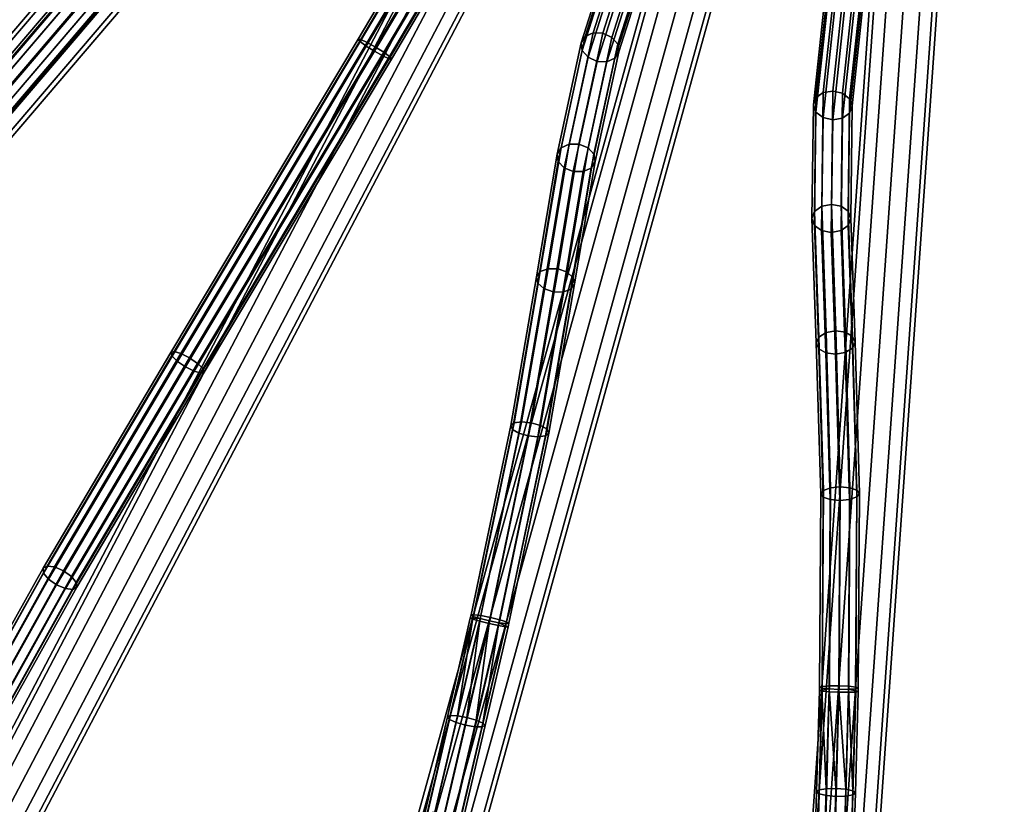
# Model space of a CAD drawing. Extents: x -43.1 to 43.1, y -41.3 to 41.3.
# Tile 328 of 656: x -7.9 to 0, y -15.1 to -8.8. Entities that reach past the tile are written whole.
import ezdxf

# ---------------------------------------------------------------- set-up
doc = ezdxf.new("R2010")
doc.units = 0
doc.layers.add('CABLE.1', color=18, linetype='CONTINUOUS')
doc.layers.add('METAL_BASE', color=254, linetype='CONTINUOUS')

msp = doc.modelspace()

# ---------------------------------------------------------------- linework, layer by layer
at = {"layer": 'CABLE.1'}
for points in [[(-3.9886, -4.431, 27.8333), (-3.9738, -4.4456, 27.911), (-9.1002, -10.4479, 27.6517), (-9.1128, -10.4306, 27.5741)], [(-3.9718, -4.4433, 27.7557), (-3.9886, -4.431, 27.8333), (-9.1128, -10.4306, 27.5741), (-9.0937, -10.4403, 27.4966)], [(-3.9738, -4.4456, 27.911), (-3.9313, -4.4834, 27.9678), (-9.0594, -10.4876, 27.7084), (-9.1002, -10.4479, 27.6517)], [(-3.9278, -4.4793, 27.6989), (-3.9718, -4.4433, 27.7557), (-9.0937, -10.4403, 27.4966), (-9.0481, -10.4744, 27.4398)], [(-3.9313, -4.4834, 27.9678), (-3.8725, -4.5342, 27.9886), (-9.0012, -10.5391, 27.7292), (-9.0594, -10.4876, 27.7084)], [(-3.8685, -4.5295, 27.6781), (-3.9278, -4.4793, 27.6989), (-9.0481, -10.4744, 27.4398), (-8.9882, -10.5238, 27.4191)], [(-3.8725, -4.5342, 27.9886), (-3.8132, -4.5843, 27.9678), (-8.9413, -10.5885, 27.7084), (-9.0012, -10.5391, 27.7292)], [(-3.8097, -4.5802, 27.6989), (-3.8685, -4.5295, 27.6781), (-8.9882, -10.5238, 27.4191), (-8.93, -10.5753, 27.4398)], [(-3.8132, -4.5843, 27.9678), (-3.7693, -4.6203, 27.911), (-8.8957, -10.6226, 27.6517), (-8.9413, -10.5885, 27.7084)], [(-3.7673, -4.618, 27.7557), (-3.8097, -4.5802, 27.6989), (-8.93, -10.5753, 27.4398), (-8.8892, -10.615, 27.4966)], [(-3.7693, -4.6203, 27.911), (-3.7524, -4.6327, 27.8333), (-8.8766, -10.6323, 27.5741), (-8.8957, -10.6226, 27.6517)], [(-3.7524, -4.6327, 27.8333), (-3.7673, -4.618, 27.7557), (-8.8892, -10.615, 27.4966), (-8.8766, -10.6323, 27.5741)], [(-2.9713, -5.2399, 37.0122), (-2.952, -5.2528, 37.0892), (-5.1626, -8.9837, 36.8948), (-5.1784, -8.9649, 36.8181)], [(-2.9541, -5.2471, 36.934), (-2.9713, -5.2399, 37.0122), (-5.1784, -8.9649, 36.8181), (-5.1584, -8.9671, 36.7402)], [(-2.952, -5.2528, 37.0892), (-2.9016, -5.2825, 37.1444), (-5.1152, -9.0187, 36.9497), (-5.1626, -8.9837, 36.8948)], [(-2.9052, -5.2725, 36.8755), (-2.9541, -5.2471, 36.934), (-5.1584, -8.9671, 36.7402), (-5.108, -8.99, 36.6818)], [(-2.9016, -5.2825, 37.1444), (-2.8334, -5.3209, 37.1629), (-5.049, -9.0604, 36.9679), (-5.1152, -9.0187, 36.9497)], [(-2.8375, -5.3094, 36.8525), (-2.9052, -5.2725, 36.8755), (-5.108, -8.99, 36.6818), (-5.0406, -9.0272, 36.6586)], [(-2.8334, -5.3209, 37.1629), (-2.7657, -5.3577, 37.1399), (-4.9816, -9.0977, 36.9448), (-5.049, -9.0604, 36.9679)], [(-2.7693, -5.3478, 36.871), (-2.8375, -5.3094, 36.8525), (-5.0406, -9.0272, 36.6586), (-4.9743, -9.0689, 36.6769)], [(-2.7657, -5.3577, 37.1399), (-2.7167, -5.3832, 37.0814), (-4.9312, -9.1205, 36.8864), (-4.9816, -9.0977, 36.9448)], [(-2.7188, -5.3774, 36.9262), (-2.7693, -5.3478, 36.871), (-4.9743, -9.0689, 36.6769), (-4.927, -9.1039, 36.7318)], [(-2.7167, -5.3832, 37.0814), (-2.6996, -5.3904, 37.0032), (-4.9112, -9.1228, 36.8084), (-4.9312, -9.1205, 36.8864)], [(-2.6996, -5.3904, 37.0032), (-2.7188, -5.3774, 36.9262), (-4.927, -9.1039, 36.7318), (-4.9112, -9.1228, 36.8084)], [(-3.0724, -8.036, 43.9957), (-3.102, -8.0801, 44.0567), (-3.3925, -8.9939, 43.0584), (-3.3605, -8.9423, 43.0056)], [(-3.0109, -8.0156, 43.9474), (-3.0724, -8.036, 43.9957), (-3.3605, -8.9423, 43.0056), (-3.2966, -8.9141, 42.9657)], [(-2.934, -8.0242, 43.9247), (-3.0109, -8.0156, 43.9474), (-3.2966, -8.9141, 42.9657), (-3.2179, -8.9168, 42.9494)], [(-2.8624, -8.0597, 43.9336), (-2.934, -8.0242, 43.9247), (-3.2179, -8.9168, 42.9494), (-3.1454, -8.9495, 42.9612)], [(-3.102, -8.0801, 44.0567), (-3.0919, -8.1359, 44.114), (-3.3839, -9.0549, 43.1101), (-3.3925, -8.9939, 43.0584)], [(-2.8152, -8.1124, 43.9719), (-2.8624, -8.0597, 43.9336), (-3.1454, -8.9495, 42.9612), (-3.0986, -9.0037, 42.9978)], [(-2.8051, -8.1683, 44.0292), (-2.8152, -8.1124, 43.9719), (-3.0986, -9.0037, 42.9978), (-3.09, -9.0647, 43.0495)], [(-3.0919, -8.1359, 44.114), (-3.0447, -8.1886, 44.1522), (-3.3371, -9.109, 43.1467), (-3.3839, -9.0549, 43.1101)], [(-3.0447, -8.1886, 44.1522), (-2.9731, -8.2241, 44.1612), (-3.2647, -9.1418, 43.1585), (-3.3371, -9.109, 43.1467)], [(-2.8347, -8.2123, 44.0902), (-2.8051, -8.1683, 44.0292), (-3.09, -9.0647, 43.0495), (-3.122, -9.1162, 43.1024)], [(-2.9731, -8.2241, 44.1612), (-2.8962, -8.2327, 44.1385), (-3.1859, -9.1444, 43.1423), (-3.2647, -9.1418, 43.1585)], [(-2.8962, -8.2327, 44.1385), (-2.8347, -8.2123, 44.0902), (-3.122, -9.1162, 43.1024), (-3.1859, -9.1444, 43.1423)], [(-1.4086, -8.4872, 7.9957), (-1.4289, -8.5363, 8.0567), (-1.5313, -9.4897, 7.0584), (-1.5103, -9.4328, 7.0056)], [(-1.3524, -8.4549, 7.9474), (-1.4086, -8.4872, 7.9957), (-1.5103, -9.4328, 7.0056), (-1.4533, -9.3924, 6.9657)], [(-1.2753, -8.4481, 7.9247), (-1.3524, -8.4549, 7.9474), (-1.4533, -9.3924, 6.9657), (-1.3756, -9.3793, 6.9494)], [(-1.1981, -8.4685, 7.9336), (-1.2753, -8.4481, 7.9247), (-1.3756, -9.3793, 6.9494), (-1.298, -9.397, 6.9612)], [(-1.1413, -8.5108, 7.9719), (-1.1981, -8.4685, 7.9336), (-1.298, -9.397, 6.9612), (-1.2414, -9.4407, 6.9978)], [(-1.1203, -8.5635, 8.0292), (-1.1413, -8.5108, 7.9719), (-1.2414, -9.4407, 6.9978), (-1.2208, -9.4988, 7.0495)], [(-1.4289, -8.5363, 8.0567), (-1.4078, -8.589, 8.114), (-1.5108, -9.5477, 7.1101), (-1.5313, -9.4897, 7.0584)], [(-1.4078, -8.589, 8.114), (-1.351, -8.6313, 8.1522), (-1.4541, -9.5915, 7.1467), (-1.5108, -9.5477, 7.1101)], [(-1.1405, -8.6126, 8.0902), (-1.1203, -8.5635, 8.0292), (-1.2208, -9.4988, 7.0495), (-1.2418, -9.5556, 7.1024)], [(-1.351, -8.6313, 8.1522), (-1.2738, -8.6517, 8.1612), (-1.3765, -9.6091, 7.1585), (-1.4541, -9.5915, 7.1467)], [(-1.2738, -8.6517, 8.1612), (-1.1967, -8.6449, 8.1385), (-1.2988, -9.596, 7.1423), (-1.3765, -9.6091, 7.1585)], [(-1.1967, -8.6449, 8.1385), (-1.1405, -8.6126, 8.0902), (-1.2418, -9.5556, 7.1024), (-1.2988, -9.596, 7.1423)], [(-3.2966, -8.9141, 42.9657), (-3.3605, -8.9423, 43.0056), (-3.5532, -9.8334, 41.9532), (-3.4891, -9.8042, 41.9143)], [(-3.2179, -8.9168, 42.9494), (-3.2966, -8.9141, 42.9657), (-3.4891, -9.8042, 41.9143), (-3.4099, -9.8046, 41.9006)], [(-5.1784, -8.9649, 36.8181), (-5.1626, -8.9837, 36.8948), (-6.6703, -11.5036, 36.4015), (-6.6804, -11.4751, 36.3267)], [(-5.1584, -8.9671, 36.7402), (-5.1784, -8.9649, 36.8181), (-6.6804, -11.4751, 36.3267), (-6.6546, -11.4677, 36.2506)], [(-5.1626, -8.9837, 36.8948), (-5.1152, -9.0187, 36.9497), (-6.627, -11.5454, 36.455), (-6.6703, -11.5036, 36.4015)], [(-5.108, -8.99, 36.6818), (-5.1584, -8.9671, 36.7402), (-6.6546, -11.4677, 36.2506), (-6.5998, -11.4832, 36.1937)], [(-5.0406, -9.0272, 36.6586), (-5.108, -8.99, 36.6818), (-6.5998, -11.4832, 36.1937), (-6.5307, -11.5176, 36.1711)], [(-3.3605, -8.9423, 43.0056), (-3.3925, -8.9939, 43.0584), (-3.585, -9.8844, 42.0066), (-3.5532, -9.8334, 41.9532)], [(-3.3925, -8.9939, 43.0584), (-3.3839, -9.0549, 43.1101), (-3.576, -9.9436, 42.0605), (-3.585, -9.8844, 42.0066)], [(-3.1454, -8.9495, 42.9612), (-3.2179, -8.9168, 42.9494), (-3.4099, -9.8046, 41.9006), (-3.3368, -9.8346, 41.9156)], [(-3.0986, -9.0037, 42.9978), (-3.1454, -8.9495, 42.9612), (-3.3368, -9.8346, 41.9156), (-3.2894, -9.886, 41.9553)], [(-5.1152, -9.0187, 36.9497), (-5.049, -9.0604, 36.9679), (-6.5621, -11.5894, 36.4728), (-6.627, -11.5454, 36.455)], [(-5.049, -9.0604, 36.9679), (-4.9816, -9.0977, 36.9448), (-6.493, -11.6237, 36.4502), (-6.5621, -11.5894, 36.4728)], [(-4.9743, -9.0689, 36.6769), (-5.0406, -9.0272, 36.6586), (-6.5307, -11.5176, 36.1711), (-6.4658, -11.5615, 36.1889)], [(-4.927, -9.1039, 36.7318), (-4.9743, -9.0689, 36.6769), (-6.4658, -11.5615, 36.1889), (-6.4225, -11.6034, 36.2424)], [(-3.3839, -9.0549, 43.1101), (-3.3371, -9.109, 43.1467), (-3.5285, -9.9951, 42.1002), (-3.576, -9.9436, 42.0605)], [(-3.122, -9.1162, 43.1024), (-3.09, -9.0647, 43.0495), (-3.2803, -9.9452, 42.0092), (-3.3121, -9.9962, 42.0626)], [(-3.09, -9.0647, 43.0495), (-3.0986, -9.0037, 42.9978), (-3.2894, -9.886, 41.9553), (-3.2803, -9.9452, 42.0092)], [(-4.9816, -9.0977, 36.9448), (-4.9312, -9.1205, 36.8864), (-6.4382, -11.6393, 36.3933), (-6.493, -11.6237, 36.4502)], [(-4.9312, -9.1205, 36.8864), (-4.9112, -9.1228, 36.8084), (-6.4124, -11.6318, 36.3172), (-6.4382, -11.6393, 36.3933)], [(-4.9112, -9.1228, 36.8084), (-4.927, -9.1039, 36.7318), (-6.4225, -11.6034, 36.2424), (-6.4124, -11.6318, 36.3172)], [(-3.3371, -9.109, 43.1467), (-3.2647, -9.1418, 43.1585), (-3.4554, -10.025, 42.1152), (-3.5285, -9.9951, 42.1002)], [(-3.2647, -9.1418, 43.1585), (-3.1859, -9.1444, 43.1423), (-3.3762, -10.0254, 42.1015), (-3.4554, -10.025, 42.1152)], [(-3.1859, -9.1444, 43.1423), (-3.122, -9.1162, 43.1024), (-3.3121, -9.9962, 42.0626), (-3.3762, -10.0254, 42.1015)], [(-1.3756, -9.3793, 6.9494), (-1.4533, -9.3924, 6.9657), (-1.4645, -10.303, 5.9143), (-1.3868, -10.2876, 5.9006)], [(-1.298, -9.397, 6.9612), (-1.3756, -9.3793, 6.9494), (-1.3868, -10.2876, 5.9006), (-1.3091, -10.3024, 5.9156)], [(-1.5103, -9.4328, 7.0056), (-1.5313, -9.4897, 7.0584), (-1.5424, -10.4007, 6.0066), (-1.5214, -10.3444, 5.9532)], [(-1.4533, -9.3924, 6.9657), (-1.5103, -9.4328, 7.0056), (-1.5214, -10.3444, 5.9532), (-1.4645, -10.303, 5.9143)], [(-1.2414, -9.4407, 6.9978), (-1.298, -9.397, 6.9612), (-1.3091, -10.3024, 5.9156), (-1.2524, -10.3433, 5.9553)], [(-1.2208, -9.4988, 7.0495), (-1.2414, -9.4407, 6.9978), (-1.2524, -10.3433, 5.9553), (-1.2317, -10.3995, 6.0092)], [(-1.5313, -9.4897, 7.0584), (-1.5108, -9.5477, 7.1101), (-1.5217, -10.4569, 6.0605), (-1.5424, -10.4007, 6.0066)], [(-1.2418, -9.5556, 7.1024), (-1.2208, -9.4988, 7.0495), (-1.2317, -10.3995, 6.0092), (-1.2527, -10.4559, 6.0626)], [(-1.5108, -9.5477, 7.1101), (-1.4541, -9.5915, 7.1467), (-1.465, -10.4979, 6.1002), (-1.5217, -10.4569, 6.0605)], [(-1.4541, -9.5915, 7.1467), (-1.3765, -9.6091, 7.1585), (-1.3874, -10.5127, 6.1152), (-1.465, -10.4979, 6.1002)], [(-1.3765, -9.6091, 7.1585), (-1.2988, -9.596, 7.1423), (-1.3097, -10.4973, 6.1015), (-1.3874, -10.5127, 6.1152)], [(-1.2988, -9.596, 7.1423), (-1.2418, -9.5556, 7.1024), (-1.2527, -10.4559, 6.0626), (-1.3097, -10.4973, 6.1015)], [(-3.5532, -9.8334, 41.9532), (-3.585, -9.8844, 42.0066), (-3.7498, -10.8681, 41.0569), (-3.7196, -10.8262, 40.9946)], [(-3.4891, -9.8042, 41.9143), (-3.5532, -9.8334, 41.9532), (-3.7196, -10.8262, 40.9946), (-3.6566, -10.803, 40.9499)], [(-3.4099, -9.8046, 41.9006), (-3.4891, -9.8042, 41.9143), (-3.6566, -10.803, 40.9499), (-3.5777, -10.8049, 40.9346)], [(-3.3368, -9.8346, 41.9156), (-3.4099, -9.8046, 41.9006), (-3.5777, -10.8049, 40.9346), (-3.504, -10.8314, 40.9529)], [(-3.2894, -9.886, 41.9553), (-3.3368, -9.8346, 41.9156), (-3.504, -10.8314, 40.9529), (-3.4552, -10.8753, 40.9999)], [(-3.585, -9.8844, 42.0066), (-3.576, -9.9436, 42.0605), (-3.7391, -10.9177, 41.12), (-3.7498, -10.8681, 41.0569)], [(-3.2803, -9.9452, 42.0092), (-3.2894, -9.886, 41.9553), (-3.4552, -10.8753, 40.9999), (-3.4445, -10.9248, 41.0629)], [(-3.576, -9.9436, 42.0605), (-3.5285, -9.9951, 42.1002), (-3.6903, -10.9616, 41.167), (-3.7391, -10.9177, 41.12)], [(-3.5285, -9.9951, 42.1002), (-3.4554, -10.025, 42.1152), (-3.6166, -10.988, 41.1853), (-3.6903, -10.9616, 41.167)], [(-3.3762, -10.0254, 42.1015), (-3.3121, -9.9962, 42.0626), (-3.4746, -10.9668, 41.1252), (-3.5377, -10.9899, 41.17)], [(-3.3121, -9.9962, 42.0626), (-3.2803, -9.9452, 42.0092), (-3.4445, -10.9248, 41.0629), (-3.4746, -10.9668, 41.1252)], [(-3.4554, -10.025, 42.1152), (-3.3762, -10.0254, 42.1015), (-3.5377, -10.9899, 41.17), (-3.6166, -10.988, 41.1853)], [(-1.4645, -10.303, 5.9143), (-1.5214, -10.3444, 5.9532), (-1.4866, -11.3504, 4.9946), (-1.4294, -11.3152, 4.9499)], [(-1.3868, -10.2876, 5.9006), (-1.4645, -10.303, 5.9143), (-1.4294, -11.3152, 4.9499), (-1.3517, -11.3013, 4.9346)], [(-1.3091, -10.3024, 5.9156), (-1.3868, -10.2876, 5.9006), (-1.3517, -11.3013, 4.9346), (-1.2742, -11.3125, 4.9529)], [(-1.2524, -10.3433, 5.9553), (-1.3091, -10.3024, 5.9156), (-1.2742, -11.3125, 4.9529), (-1.2177, -11.3458, 4.9999)], [(-1.5214, -10.3444, 5.9532), (-1.5424, -10.4007, 6.0066), (-1.5078, -11.3976, 5.0569), (-1.4866, -11.3504, 4.9946)], [(-1.5424, -10.4007, 6.0066), (-1.5217, -10.4569, 6.0605), (-1.4874, -11.444, 5.12), (-1.5078, -11.3976, 5.0569)], [(-1.2527, -10.4559, 6.0626), (-1.2317, -10.3995, 6.0092), (-1.1973, -11.3922, 5.0629), (-1.2185, -11.4394, 5.1252)], [(-1.2317, -10.3995, 6.0092), (-1.2524, -10.3433, 5.9553), (-1.2177, -11.3458, 4.9999), (-1.1973, -11.3922, 5.0629)], [(-1.5217, -10.4569, 6.0605), (-1.465, -10.4979, 6.1002), (-1.4309, -11.4773, 5.167), (-1.4874, -11.444, 5.12)], [(-1.3097, -10.4973, 6.1015), (-1.2527, -10.4559, 6.0626), (-1.2185, -11.4394, 5.1252), (-1.2756, -11.4746, 5.17)], [(-1.465, -10.4979, 6.1002), (-1.3874, -10.5127, 6.1152), (-1.3533, -11.4885, 5.1853), (-1.4309, -11.4773, 5.167)], [(-1.3874, -10.5127, 6.1152), (-1.3097, -10.4973, 6.1015), (-1.2756, -11.4746, 5.17), (-1.3533, -11.4885, 5.1853)], [(-3.6566, -10.803, 40.9499), (-3.7196, -10.8262, 40.9946), (-3.9297, -12.0376, 40.2897), (-3.8694, -12.0292, 40.2363)], [(-3.5777, -10.8049, 40.9346), (-3.6566, -10.803, 40.9499), (-3.8694, -12.0292, 40.2363), (-3.7915, -12.0372, 40.2174)], [(-3.504, -10.8314, 40.9529), (-3.5777, -10.8049, 40.9346), (-3.7915, -12.0372, 40.2174), (-3.717, -12.0593, 40.2381)], [(-3.7196, -10.8262, 40.9946), (-3.7498, -10.8681, 41.0569), (-3.9565, -12.0599, 40.3634), (-3.9297, -12.0376, 40.2897)], [(-3.7498, -10.8681, 41.0569), (-3.7391, -10.9177, 41.12), (-3.9423, -12.0904, 40.4376), (-3.9565, -12.0599, 40.3634)], [(-3.4552, -10.8753, 40.9999), (-3.504, -10.8314, 40.9529), (-3.717, -12.0593, 40.2381), (-3.6658, -12.0896, 40.2929)], [(-3.4445, -10.9248, 41.0629), (-3.4552, -10.8753, 40.9999), (-3.6658, -12.0896, 40.2929), (-3.6517, -12.12, 40.3671)], [(-3.7391, -10.9177, 41.12), (-3.6903, -10.9616, 41.167), (-3.8912, -12.1207, 40.4925), (-3.9423, -12.0904, 40.4376)], [(-3.6903, -10.9616, 41.167), (-3.6166, -10.988, 41.1853), (-3.8167, -12.1428, 40.5132), (-3.8912, -12.1207, 40.4925)], [(-3.5377, -10.9899, 41.17), (-3.4746, -10.9668, 41.1252), (-3.6784, -12.1424, 40.4409), (-3.7388, -12.1507, 40.4943)], [(-3.4746, -10.9668, 41.1252), (-3.4445, -10.9248, 41.0629), (-3.6517, -12.12, 40.3671), (-3.6784, -12.1424, 40.4409)], [(-3.6166, -10.988, 41.1853), (-3.5377, -10.9899, 41.17), (-3.7388, -12.1507, 40.4943), (-3.8167, -12.1428, 40.5132)], [(-1.4866, -11.3504, 4.9946), (-1.5078, -11.3976, 5.0569), (-1.4727, -12.6066, 4.3634), (-1.4509, -12.5794, 4.2897)], [(-1.4294, -11.3152, 4.9499), (-1.4866, -11.3504, 4.9946), (-1.4509, -12.5794, 4.2897), (-1.3934, -12.5592, 4.2363)], [(-1.3517, -11.3013, 4.9346), (-1.4294, -11.3152, 4.9499), (-1.3934, -12.5592, 4.2363), (-1.3155, -12.5514, 4.2174)], [(-1.2742, -11.3125, 4.9529), (-1.3517, -11.3013, 4.9346), (-1.3155, -12.5514, 4.2174), (-1.2381, -12.5582, 4.2381)], [(-1.2177, -11.3458, 4.9999), (-1.2742, -11.3125, 4.9529), (-1.2381, -12.5582, 4.2381), (-1.1819, -12.5777, 4.2929)], [(-1.1973, -11.3922, 5.0629), (-1.2177, -11.3458, 4.9999), (-1.1819, -12.5777, 4.2929), (-1.162, -12.6047, 4.3671)], [(-1.5078, -11.3976, 5.0569), (-1.4874, -11.444, 5.12), (-1.4528, -12.6336, 4.4376), (-1.4727, -12.6066, 4.3634)], [(-1.2756, -11.4746, 5.17), (-1.2185, -11.4394, 5.1252), (-1.1838, -12.632, 4.4409), (-1.2413, -12.6522, 4.4943)], [(-1.2185, -11.4394, 5.1252), (-1.1973, -11.3922, 5.0629), (-1.162, -12.6047, 4.3671), (-1.1838, -12.632, 4.4409)], [(-6.6546, -11.4677, 36.2506), (-6.6804, -11.4751, 36.3267), (-7.7041, -13.2039, 35.6201), (-7.6721, -13.186, 35.5483)], [(-6.6804, -11.4751, 36.3267), (-6.6703, -11.5036, 36.4015), (-7.6998, -13.2421, 35.6909), (-7.7041, -13.2039, 35.6201)], [(-6.6703, -11.5036, 36.4015), (-6.627, -11.5454, 36.455), (-7.6603, -13.2905, 35.7417), (-7.6998, -13.2421, 35.6909)], [(-6.5998, -11.4832, 36.1937), (-6.6546, -11.4677, 36.2506), (-7.6721, -13.186, 35.5483), (-7.6125, -13.1932, 35.4947)], [(-6.5307, -11.5176, 36.1711), (-6.5998, -11.4832, 36.1937), (-7.6125, -13.1932, 35.4947), (-7.5411, -13.2237, 35.4736)], [(-6.4658, -11.5615, 36.1889), (-6.5307, -11.5176, 36.1711), (-7.5411, -13.2237, 35.4736), (-7.4771, -13.2693, 35.4908)], [(-1.4874, -11.444, 5.12), (-1.4309, -11.4773, 5.167), (-1.3966, -12.6531, 4.4925), (-1.4528, -12.6336, 4.4376)], [(-1.4309, -11.4773, 5.167), (-1.3533, -11.4885, 5.1853), (-1.3192, -12.6599, 4.5132), (-1.3966, -12.6531, 4.4925)], [(-1.3533, -11.4885, 5.1853), (-1.2756, -11.4746, 5.17), (-1.2413, -12.6522, 4.4943), (-1.3192, -12.6599, 4.5132)], [(-6.627, -11.5454, 36.455), (-6.5621, -11.5894, 36.4728), (-7.5964, -13.3361, 35.7588), (-7.6603, -13.2905, 35.7417)], [(-6.5621, -11.5894, 36.4728), (-6.493, -11.6237, 36.4502), (-7.525, -13.3666, 35.7378), (-7.5964, -13.3361, 35.7588)], [(-6.4225, -11.6034, 36.2424), (-6.4658, -11.5615, 36.1889), (-7.4771, -13.2693, 35.4908), (-7.4376, -13.3177, 35.5416)], [(-6.493, -11.6237, 36.4502), (-6.4382, -11.6393, 36.3933), (-7.4653, -13.3738, 35.6842), (-7.525, -13.3666, 35.7378)], [(-6.4382, -11.6393, 36.3933), (-6.4124, -11.6318, 36.3172), (-7.4333, -13.356, 35.6124), (-7.4653, -13.3738, 35.6842)], [(-6.4124, -11.6318, 36.3172), (-6.4225, -11.6034, 36.2424), (-7.4376, -13.3177, 35.5416), (-7.4333, -13.356, 35.6124)], [(-3.9297, -12.0376, 40.2897), (-3.9565, -12.0599, 40.3634), (-4.2745, -13.5775, 40.078), (-4.252, -13.5752, 40.0005)], [(-3.9565, -12.0599, 40.3634), (-3.9423, -12.0904, 40.4376), (-4.2564, -13.5888, 40.1558), (-4.2745, -13.5775, 40.078)], [(-3.8694, -12.0292, 40.2363), (-3.9297, -12.0376, 40.2897), (-4.252, -13.5752, 40.0005), (-4.1949, -13.5825, 39.9441)], [(-3.7915, -12.0372, 40.2174), (-3.8694, -12.0292, 40.2363), (-4.1949, -13.5825, 39.9441), (-4.1185, -13.5975, 39.9239)], [(-3.717, -12.0593, 40.2381), (-3.7915, -12.0372, 40.2174), (-4.1185, -13.5975, 39.9239), (-4.0433, -13.616, 39.9453)], [(-3.6658, -12.0896, 40.2929), (-3.717, -12.0593, 40.2381), (-4.0433, -13.616, 39.9453), (-3.9894, -13.6333, 40.0025)], [(-3.9423, -12.0904, 40.4376), (-3.8912, -12.1207, 40.4925), (-4.2025, -13.606, 40.2131), (-4.2564, -13.5888, 40.1558)], [(-3.8912, -12.1207, 40.4925), (-3.8167, -12.1428, 40.5132), (-4.1272, -13.6246, 40.2345), (-4.2025, -13.606, 40.2131)], [(-3.8167, -12.1428, 40.5132), (-3.7388, -12.1507, 40.4943), (-4.0508, -13.6395, 40.2143), (-4.1272, -13.6246, 40.2345)], [(-3.7388, -12.1507, 40.4943), (-3.6784, -12.1424, 40.4409), (-3.9937, -13.6468, 40.1578), (-4.0508, -13.6395, 40.2143)], [(-3.6784, -12.1424, 40.4409), (-3.6517, -12.12, 40.3671), (-3.9712, -13.6445, 40.0803), (-3.9937, -13.6468, 40.1578)], [(-3.6517, -12.12, 40.3671), (-3.6658, -12.0896, 40.2929), (-3.9894, -13.6333, 40.0025), (-3.9712, -13.6445, 40.0803)], [(-1.4509, -12.5794, 4.2897), (-1.4727, -12.6066, 4.3634), (-1.4818, -14.1571, 4.078), (-1.4602, -14.1504, 4.0005)], [(-1.4727, -12.6066, 4.3634), (-1.4528, -12.6336, 4.4376), (-1.4618, -14.1646, 4.1558), (-1.4818, -14.1571, 4.078)], [(-1.3934, -12.5592, 4.2363), (-1.4509, -12.5794, 4.2897), (-1.4602, -14.1504, 4.0005), (-1.4028, -14.1462, 3.9441)], [(-1.3155, -12.5514, 4.2174), (-1.3934, -12.5592, 4.2363), (-1.4028, -14.1462, 3.9441), (-1.325, -14.1456, 3.9239)], [(-1.2381, -12.5582, 4.2381), (-1.3155, -12.5514, 4.2174), (-1.325, -14.1456, 3.9239), (-1.2475, -14.1488, 3.9453)], [(-1.1819, -12.5777, 4.2929), (-1.2381, -12.5582, 4.2381), (-1.2475, -14.1488, 3.9453), (-1.1913, -14.1549, 4.0025)], [(-1.1838, -12.632, 4.4409), (-1.162, -12.6047, 4.3671), (-1.1712, -14.1623, 4.0803), (-1.1928, -14.1691, 4.1578)], [(-1.162, -12.6047, 4.3671), (-1.1819, -12.5777, 4.2929), (-1.1913, -14.1549, 4.0025), (-1.1712, -14.1623, 4.0803)], [(-1.4528, -12.6336, 4.4376), (-1.3966, -12.6531, 4.4925), (-1.4055, -14.1707, 4.2131), (-1.4618, -14.1646, 4.1558)], [(-1.3966, -12.6531, 4.4925), (-1.3192, -12.6599, 4.5132), (-1.3281, -14.1739, 4.2345), (-1.4055, -14.1707, 4.2131)], [(-1.3192, -12.6599, 4.5132), (-1.2413, -12.6522, 4.4943), (-1.2502, -14.1733, 4.2143), (-1.3281, -14.1739, 4.2345)], [(-1.2413, -12.6522, 4.4943), (-1.1838, -12.632, 4.4409), (-1.1928, -14.1691, 4.1578), (-1.2502, -14.1733, 4.2143)], [(-7.6721, -13.186, 35.5483), (-7.7041, -13.2039, 35.6201), (-8.4775, -14.5867, 34.7803), (-8.4427, -14.5636, 34.7116)], [(-7.7041, -13.2039, 35.6201), (-7.6998, -13.2421, 35.6909), (-8.4755, -14.6291, 34.8486), (-8.4775, -14.5867, 34.7803)], [(-7.6998, -13.2421, 35.6909), (-7.6603, -13.2905, 35.7417), (-8.4372, -14.6796, 34.8981), (-8.4755, -14.6291, 34.8486)], [(-7.6125, -13.1932, 35.4947), (-7.6721, -13.186, 35.5483), (-8.4427, -14.5636, 34.7116), (-8.3804, -14.5661, 34.6608)], [(-7.5411, -13.2237, 35.4736), (-7.6125, -13.1932, 35.4947), (-8.3804, -14.5661, 34.6608), (-8.3074, -14.5936, 34.6416)], [(-7.4771, -13.2693, 35.4908), (-7.5411, -13.2237, 35.4736), (-8.3074, -14.5936, 34.6416), (-8.243, -14.6385, 34.6591)], [(-7.6603, -13.2905, 35.7417), (-7.5964, -13.3361, 35.7588), (-8.3729, -14.7245, 34.9155), (-8.4372, -14.6796, 34.8981)], [(-7.4376, -13.3177, 35.5416), (-7.4771, -13.2693, 35.4908), (-8.243, -14.6385, 34.6591), (-8.2047, -14.689, 34.7086)], [(-7.4333, -13.356, 35.6124), (-7.4376, -13.3177, 35.5416), (-8.2047, -14.689, 34.7086), (-8.2027, -14.7315, 34.7768)], [(-7.5964, -13.3361, 35.7588), (-7.525, -13.3666, 35.7378), (-8.2998, -14.752, 34.8963), (-8.3729, -14.7245, 34.9155)], [(-7.525, -13.3666, 35.7378), (-7.4653, -13.3738, 35.6842), (-8.2375, -14.7545, 34.8455), (-8.2998, -14.752, 34.8963)], [(-7.4653, -13.3738, 35.6842), (-7.4333, -13.356, 35.6124), (-8.2027, -14.7315, 34.7768), (-8.2375, -14.7545, 34.8455)], [(-4.2803, -13.6027, 40.0779), (-4.2597, -13.6031, 40.1558), (-4.4411, -14.3832, 40.2433), (-4.4643, -14.3941, 40.1667)], [(-4.2604, -13.6116, 40.0005), (-4.2803, -13.6027, 40.0779), (-4.4643, -14.3941, 40.1667), (-4.4471, -14.4143, 40.0905)], [(-4.2053, -13.6275, 39.9441), (-4.2604, -13.6116, 40.0005), (-4.4471, -14.4143, 40.0905), (-4.3939, -14.4386, 40.035)], [(-4.3835, -14.3847, 40.2996), (-4.4411, -14.3832, 40.2433), (-4.2597, -13.6031, 40.1558)], [(-4.1297, -13.6462, 39.9239), (-4.2053, -13.6275, 39.9441), (-4.3939, -14.4386, 40.035), (-4.319, -14.4603, 40.0152)], [(-4.2597, -13.6031, 40.1558), (-4.2025, -13.606, 40.2131), (-4.3835, -14.3847, 40.2996)], [(-4.3071, -14.3981, 40.3207), (-4.3835, -14.3847, 40.2996), (-4.2025, -13.606, 40.2131)], [(-4.054, -13.6625, 39.9453), (-4.1297, -13.6462, 39.9239), (-4.319, -14.4603, 40.0152), (-4.2426, -14.4737, 40.0362)], [(-4.2025, -13.606, 40.2131), (-4.1272, -13.6246, 40.2345), (-4.3071, -14.3981, 40.3207)], [(-4.2322, -14.4198, 40.3009), (-4.3071, -14.3981, 40.3207), (-4.1272, -13.6246, 40.2345)], [(-4.252, -13.5752, 40.0005), (-4.2745, -13.5775, 40.078), (-4.2803, -13.6027, 40.0779), (-4.2604, -13.6116, 40.0005)], [(-4.2745, -13.5775, 40.078), (-4.2564, -13.5888, 40.1558), (-4.2597, -13.6031, 40.1558), (-4.2803, -13.6027, 40.0779)], [(-4.1949, -13.5825, 39.9441), (-4.252, -13.5752, 40.0005), (-4.2604, -13.6116, 40.0005), (-4.2053, -13.6275, 39.9441)], [(-4.2025, -13.606, 40.2131), (-4.2597, -13.6031, 40.1558), (-4.2564, -13.5888, 40.1558)], [(-4.1272, -13.6246, 40.2345), (-4.0508, -13.6395, 40.2143), (-4.2322, -14.4198, 40.3009)], [(-4.1791, -14.444, 40.2454), (-4.2322, -14.4198, 40.3009), (-4.0508, -13.6395, 40.2143)], [(-4.1185, -13.5975, 39.9239), (-4.1949, -13.5825, 39.9441), (-4.2053, -13.6275, 39.9441), (-4.1297, -13.6462, 39.9239)], [(-4.0508, -13.6395, 40.2143), (-3.9976, -13.6637, 40.1579), (-4.1791, -14.444, 40.2454)], [(-4.0433, -13.616, 39.9453), (-4.1185, -13.5975, 39.9239), (-4.1297, -13.6462, 39.9239), (-4.054, -13.6625, 39.9453)], [(-3.9894, -13.6333, 40.0025), (-4.0433, -13.616, 39.9453), (-4.054, -13.6625, 39.9453), (-3.9983, -13.6722, 40.0026)], [(-4.0508, -13.6395, 40.2143), (-3.9937, -13.6468, 40.1578), (-3.9976, -13.6637, 40.1579)], [(-3.9712, -13.6445, 40.0803), (-3.9894, -13.6333, 40.0025), (-3.9983, -13.6722, 40.0026), (-3.9777, -13.6726, 40.0804)], [(-3.9937, -13.6468, 40.1578), (-3.9712, -13.6445, 40.0803), (-3.9777, -13.6726, 40.0804), (-3.9976, -13.6637, 40.1579)], [(-3.9983, -13.6722, 40.0026), (-4.054, -13.6625, 39.9453), (-4.2426, -14.4737, 40.0362), (-4.185, -14.4751, 40.0926)], [(-3.9777, -13.6726, 40.0804), (-3.9983, -13.6722, 40.0026), (-4.185, -14.4751, 40.0926), (-4.1618, -14.4643, 40.1692)], [(-3.9976, -13.6637, 40.1579), (-3.9777, -13.6726, 40.0804), (-4.1618, -14.4643, 40.1692), (-4.1791, -14.444, 40.2454)], [(-1.4825, -14.183, 4.0779), (-1.4622, -14.1793, 4.1558), (-1.4844, -14.9799, 4.2433), (-1.505, -14.9952, 4.1667)], [(-1.4612, -14.1877, 4.0005), (-1.4825, -14.183, 4.0779), (-1.505, -14.9952, 4.1667), (-1.484, -15.0116, 4.0905)], [(-1.4277, -14.9699, 4.2996), (-1.4844, -14.9799, 4.2433), (-1.4622, -14.1793, 4.1558)], [(-1.404, -14.1924, 3.9441), (-1.4612, -14.1877, 4.0005), (-1.484, -15.0116, 4.0905), (-1.4271, -15.0247, 4.035)], [(-1.4602, -14.1504, 4.0005), (-1.4818, -14.1571, 4.078), (-1.4825, -14.183, 4.0779), (-1.4612, -14.1877, 4.0005)], [(-1.4818, -14.1571, 4.078), (-1.4618, -14.1646, 4.1558), (-1.4622, -14.1793, 4.1558), (-1.4825, -14.183, 4.0779)], [(-1.4055, -14.1707, 4.2131), (-1.4622, -14.1793, 4.1558), (-1.4618, -14.1646, 4.1558)], [(-1.4622, -14.1793, 4.1558), (-1.4055, -14.1707, 4.2131), (-1.4277, -14.9699, 4.2996)], [(-1.4028, -14.1462, 3.9441), (-1.4602, -14.1504, 4.0005), (-1.4612, -14.1877, 4.0005), (-1.404, -14.1924, 3.9441)], [(-1.3501, -14.9677, 4.3207), (-1.4277, -14.9699, 4.2996), (-1.4055, -14.1707, 4.2131)], [(-1.3262, -14.1956, 3.9239), (-1.404, -14.1924, 3.9441), (-1.4271, -15.0247, 4.035), (-1.3494, -15.0311, 4.0152)], [(-1.4055, -14.1707, 4.2131), (-1.3281, -14.1739, 4.2345), (-1.3501, -14.9677, 4.3207)], [(-1.325, -14.1456, 3.9239), (-1.4028, -14.1462, 3.9441), (-1.404, -14.1924, 3.9441), (-1.3262, -14.1956, 3.9239)], [(-1.2724, -14.9741, 4.3009), (-1.3501, -14.9677, 4.3207), (-1.3281, -14.1739, 4.2345)], [(-1.2487, -14.1965, 3.9453), (-1.3262, -14.1956, 3.9239), (-1.3494, -15.0311, 4.0152), (-1.2718, -15.0289, 4.0362)], [(-1.3281, -14.1739, 4.2345), (-1.2502, -14.1733, 4.2143), (-1.2724, -14.9741, 4.3009)], [(-1.2475, -14.1488, 3.9453), (-1.325, -14.1456, 3.9239), (-1.3262, -14.1956, 3.9239), (-1.2487, -14.1965, 3.9453)], [(-1.2155, -14.9872, 4.2454), (-1.2724, -14.9741, 4.3009), (-1.2502, -14.1733, 4.2143)], [(-1.1923, -14.1949, 4.0026), (-1.2487, -14.1965, 3.9453), (-1.2718, -15.0289, 4.0362), (-1.2151, -15.0189, 4.0926)], [(-1.2502, -14.1733, 4.2143), (-1.1928, -14.1691, 4.1578), (-1.1933, -14.1864, 4.1579)], [(-1.2502, -14.1733, 4.2143), (-1.1933, -14.1864, 4.1579), (-1.2155, -14.9872, 4.2454)], [(-1.1913, -14.1549, 4.0025), (-1.2475, -14.1488, 3.9453), (-1.2487, -14.1965, 3.9453), (-1.1923, -14.1949, 4.0026)], [(-1.1933, -14.1864, 4.1579), (-1.172, -14.1912, 4.0804), (-1.1945, -15.0036, 4.1692), (-1.2155, -14.9872, 4.2454)], [(-1.172, -14.1912, 4.0804), (-1.1923, -14.1949, 4.0026), (-1.2151, -15.0189, 4.0926), (-1.1945, -15.0036, 4.1692)], [(-1.1928, -14.1691, 4.1578), (-1.1712, -14.1623, 4.0803), (-1.172, -14.1912, 4.0804), (-1.1933, -14.1864, 4.1579)], [(-1.1712, -14.1623, 4.0803), (-1.1913, -14.1549, 4.0025), (-1.1923, -14.1949, 4.0026), (-1.172, -14.1912, 4.0804)], [(-4.4643, -14.3941, 40.1667), (-4.4411, -14.3832, 40.2433), (-4.6252, -15.1664, 40.4919), (-4.6515, -15.1904, 40.4195)], [(-4.4471, -14.4143, 40.0905), (-4.4643, -14.3941, 40.1667), (-4.6515, -15.1904, 40.4195), (-4.6373, -15.2239, 40.3475)], [(-4.3939, -14.4386, 40.035), (-4.4471, -14.4143, 40.0905), (-4.6373, -15.2239, 40.3475), (-4.5864, -15.2578, 40.2951)], [(-4.4411, -14.3832, 40.2433), (-4.3835, -14.3847, 40.2996), (-4.5653, -15.1583, 40.5452), (-4.6252, -15.1664, 40.4919)], [(-4.319, -14.4603, 40.0152), (-4.3939, -14.4386, 40.035), (-4.5864, -15.2578, 40.2951), (-4.5124, -15.283, 40.2763)], [(-4.3835, -14.3847, 40.2996), (-4.3071, -14.3981, 40.3207), (-4.4881, -15.1682, 40.5652), (-4.5653, -15.1583, 40.5452)], [(-4.3071, -14.3981, 40.3207), (-4.2322, -14.4198, 40.3009), (-4.4141, -15.1934, 40.5464), (-4.4881, -15.1682, 40.5652)], [(-4.2322, -14.4198, 40.3009), (-4.1791, -14.444, 40.2454), (-4.3632, -15.2273, 40.494), (-4.4141, -15.1934, 40.5464)], [(-4.2426, -14.4737, 40.0362), (-4.319, -14.4603, 40.0152), (-4.5124, -15.283, 40.2763), (-4.4351, -15.2929, 40.2963)], [(-4.185, -14.4751, 40.0926), (-4.2426, -14.4737, 40.0362), (-4.4351, -15.2929, 40.2963), (-4.3753, -15.2848, 40.3496)], [(-4.1618, -14.4643, 40.1692), (-4.185, -14.4751, 40.0926), (-4.3753, -15.2848, 40.3496), (-4.349, -15.2608, 40.422)], [(-4.1791, -14.444, 40.2454), (-4.1618, -14.4643, 40.1692), (-4.349, -15.2608, 40.422), (-4.3632, -15.2273, 40.494)], [(-1.505, -14.9952, 4.1667), (-1.4844, -14.9799, 4.2433), (-1.5086, -15.7841, 4.4919), (-1.5296, -15.8129, 4.4195)], [(-1.4844, -14.9799, 4.2433), (-1.4277, -14.9699, 4.2996), (-1.4516, -15.7642, 4.5452), (-1.5086, -15.7841, 4.4919)], [(-1.4277, -14.9699, 4.2996), (-1.3501, -14.9677, 4.3207), (-1.3739, -15.7584, 4.5652), (-1.4516, -15.7642, 4.5452)], [(-1.3501, -14.9677, 4.3207), (-1.2724, -14.9741, 4.3009), (-1.2964, -15.7685, 4.5464), (-1.3739, -15.7584, 4.5652)], [(-1.2724, -14.9741, 4.3009), (-1.2155, -14.9872, 4.2454), (-1.2397, -15.7915, 4.494), (-1.2964, -15.7685, 4.5464)], [(-1.2155, -14.9872, 4.2454), (-1.1945, -15.0036, 4.1692), (-1.2191, -15.8214, 4.422), (-1.2397, -15.7915, 4.494)], [(-1.484, -15.0116, 4.0905), (-1.505, -14.9952, 4.1667), (-1.5296, -15.8129, 4.4195), (-1.5091, -15.8428, 4.3475)], [(-1.4271, -15.0247, 4.035), (-1.484, -15.0116, 4.0905), (-1.5091, -15.8428, 4.3475), (-1.4524, -15.8658, 4.2951)], [(-1.3494, -15.0311, 4.0152), (-1.4271, -15.0247, 4.035), (-1.4524, -15.8658, 4.2951), (-1.3749, -15.8759, 4.2763)], [(-1.2718, -15.0289, 4.0362), (-1.3494, -15.0311, 4.0152), (-1.3749, -15.8759, 4.2763), (-1.2972, -15.8701, 4.2963)], [(-1.2151, -15.0189, 4.0926), (-1.2718, -15.0289, 4.0362), (-1.2972, -15.8701, 4.2963), (-1.2402, -15.8502, 4.3496)], [(-1.1945, -15.0036, 4.1692), (-1.2151, -15.0189, 4.0926), (-1.2402, -15.8502, 4.3496), (-1.2191, -15.8214, 4.422)]]:
    msp.add_3dface(points, dxfattribs=at)
at = {"layer": 'METAL_BASE'}
for points in [[(-26.1197, -19.9225, 20.447), (-26.1419, -19.8939, 20.312), (-1.468, -0.7437, 20.312), (-1.4459, -0.7723, 20.447)], [(-26.1419, -19.8939, 20.312), (-26.1197, -19.9225, 20.1769), (-1.4459, -0.7723, 20.1769), (-1.468, -0.7437, 20.312)], [(-26.0591, -20.0006, 20.5459), (-26.1197, -19.9225, 20.447), (-1.4459, -0.7723, 20.447), (-1.3852, -0.8504, 20.5459)], [(-26.1197, -19.9225, 20.1769), (-26.0591, -20.0006, 20.0781), (-1.3852, -0.8504, 20.0781), (-1.4459, -0.7723, 20.1769)], [(-25.9763, -20.1073, 20.5821), (-26.0591, -20.0006, 20.5459), (-1.3852, -0.8504, 20.5459), (-1.3024, -0.9571, 20.5821)], [(-26.0591, -20.0006, 20.0781), (-25.9763, -20.1073, 20.0419), (-1.3024, -0.9571, 20.0419), (-1.3852, -0.8504, 20.0781)], [(-25.8935, -20.214, 20.5459), (-25.9763, -20.1073, 20.5821), (-1.3024, -0.9571, 20.5821), (-1.2196, -1.0637, 20.5459)], [(-25.9763, -20.1073, 20.0419), (-25.8935, -20.214, 20.0781), (-1.2196, -1.0637, 20.0781), (-1.3024, -0.9571, 20.0419)], [(-27.3869, -31.72, 30.241), (-27.4144, -31.6965, 30.106), (-1.2503, -1.0623, 30.106), (-1.2228, -1.0858, 30.241)], [(-27.4144, -31.6965, 30.106), (-27.3869, -31.72, 29.9709), (-1.2228, -1.0858, 29.9709), (-1.2503, -1.0623, 30.106)], [(-27.3117, -31.7842, 30.3399), (-27.3869, -31.72, 30.241), (-1.2228, -1.0858, 30.241), (-1.1476, -1.15, 30.3399)], [(-27.3869, -31.72, 29.9709), (-27.3117, -31.7842, 29.872), (-1.1476, -1.15, 29.872), (-1.2228, -1.0858, 29.9709)], [(-25.8329, -20.2921, 20.447), (-25.8935, -20.214, 20.5459), (-1.2196, -1.0637, 20.5459), (-1.159, -1.1418, 20.447)], [(-25.8935, -20.214, 20.0781), (-25.8329, -20.2921, 20.1769), (-1.159, -1.1418, 20.1769), (-1.2196, -1.0637, 20.0781)], [(-27.209, -31.8719, 30.3761), (-27.3117, -31.7842, 30.3399), (-1.1476, -1.15, 30.3399), (-1.0449, -1.2377, 30.3761)], [(-27.3117, -31.7842, 29.872), (-27.209, -31.8719, 29.8358), (-1.0449, -1.2377, 29.8358), (-1.1476, -1.15, 29.872)], [(-25.8107, -20.3207, 20.312), (-25.8329, -20.2921, 20.447), (-1.159, -1.1418, 20.447), (-1.1368, -1.1704, 20.312)], [(-25.8329, -20.2921, 20.1769), (-25.8107, -20.3207, 20.312), (-1.1368, -1.1704, 20.312), (-1.159, -1.1418, 20.1769)], [(-27.1063, -31.9597, 30.3399), (-27.209, -31.8719, 30.3761), (-1.0449, -1.2377, 30.3761), (-0.9422, -1.3254, 30.3399)], [(-27.209, -31.8719, 29.8358), (-27.1063, -31.9597, 29.872), (-0.9422, -1.3254, 29.872), (-1.0449, -1.2377, 29.8358)], [(-27.0311, -32.0239, 30.241), (-27.1063, -31.9597, 30.3399), (-0.9422, -1.3254, 30.3399), (-0.867, -1.3896, 30.241)], [(-27.1063, -31.9597, 29.872), (-27.0311, -32.0239, 29.9709), (-0.867, -1.3896, 29.9709), (-0.9422, -1.3254, 29.872)], [(-15.5062, -28.9604, 39.447), (-15.5382, -28.9436, 39.312), (-1.0275, -1.2855, 39.312), (-0.9954, -1.3023, 39.447)], [(-15.5382, -28.9436, 39.312), (-15.5062, -28.9604, 39.1769), (-0.9954, -1.3023, 39.1769), (-1.0275, -1.2855, 39.312)], [(-15.4187, -29.0063, 39.5459), (-15.5062, -28.9604, 39.447), (-0.9954, -1.3023, 39.447), (-0.9079, -1.3482, 39.5459)], [(-15.5062, -28.9604, 39.1769), (-15.4187, -29.0063, 39.0781), (-0.9079, -1.3482, 39.0781), (-0.9954, -1.3023, 39.1769)], [(-27.0036, -32.0474, 30.106), (-27.0311, -32.0239, 30.241), (-0.867, -1.3896, 30.241), (-0.8395, -1.4131, 30.106)], [(-27.0311, -32.0239, 29.9709), (-27.0036, -32.0474, 30.106), (-0.8395, -1.4131, 30.106), (-0.867, -1.3896, 29.9709)], [(-15.2991, -29.0691, 39.5821), (-15.4187, -29.0063, 39.5459), (-0.9079, -1.3482, 39.5459), (-0.7883, -1.411, 39.5821)], [(-15.4187, -29.0063, 39.0781), (-15.2991, -29.0691, 39.0419), (-0.7883, -1.411, 39.0419), (-0.9079, -1.3482, 39.0781)], [(-15.1795, -29.1318, 39.5459), (-15.2991, -29.0691, 39.5821), (-0.7883, -1.411, 39.5821), (-0.6687, -1.4737, 39.5459)], [(-15.2991, -29.0691, 39.0419), (-15.1795, -29.1318, 39.0781), (-0.6687, -1.4737, 39.0781), (-0.7883, -1.411, 39.0419)], [(-15.0919, -29.1777, 39.447), (-15.1795, -29.1318, 39.5459), (-0.6687, -1.4737, 39.5459), (-0.5811, -1.5197, 39.447)], [(-15.1795, -29.1318, 39.0781), (-15.0919, -29.1777, 39.1769), (-0.5811, -1.5197, 39.1769), (-0.6687, -1.4737, 39.0781)], [(-5.1929, -17.0918, 47.6531), (-5.2278, -17.0821, 47.518), (-0.8906, -1.4425, 47.518), (-0.8557, -1.4522, 47.6531)], [(-5.2278, -17.0821, 47.518), (-5.1929, -17.0918, 47.3829), (-0.8557, -1.4522, 47.3829), (-0.8906, -1.4425, 47.518)], [(-5.0977, -17.1182, 47.7519), (-5.1929, -17.0918, 47.6531), (-0.8557, -1.4522, 47.6531), (-0.7604, -1.4786, 47.7519)], [(-5.1929, -17.0918, 47.3829), (-5.0977, -17.1182, 47.2841), (-0.7604, -1.4786, 47.2841), (-0.8557, -1.4522, 47.3829)], [(-4.9675, -17.1543, 47.7881), (-5.0977, -17.1182, 47.7519), (-0.7604, -1.4786, 47.7519), (-0.6303, -1.5147, 47.7881)], [(-5.0977, -17.1182, 47.2841), (-4.9675, -17.1543, 47.2479), (-0.6303, -1.5147, 47.2479), (-0.7604, -1.4786, 47.2841)], [(-15.0599, -29.1945, 39.312), (-15.0919, -29.1777, 39.447), (-0.5811, -1.5197, 39.447), (-0.5491, -1.5365, 39.312)], [(-15.0919, -29.1777, 39.1769), (-15.0599, -29.1945, 39.312), (-0.5491, -1.5365, 39.312), (-0.5811, -1.5197, 39.1769)], [(-4.8374, -17.1904, 47.7519), (-4.9675, -17.1543, 47.7881), (-0.6303, -1.5147, 47.7881), (-0.5002, -1.5508, 47.7519)], [(-4.9675, -17.1543, 47.2479), (-4.8374, -17.1904, 47.2841), (-0.5002, -1.5508, 47.2841), (-0.6303, -1.5147, 47.2479)], [(-4.7421, -17.2168, 47.6531), (-4.8374, -17.1904, 47.7519), (-0.5002, -1.5508, 47.7519), (-0.4049, -1.5772, 47.6531)], [(-4.8374, -17.1904, 47.2841), (-4.7421, -17.2168, 47.3829), (-0.4049, -1.5772, 47.3829), (-0.5002, -1.5508, 47.2841)], [(-4.7072, -17.2265, 47.518), (-4.7421, -17.2168, 47.6531), (-0.4049, -1.5772, 47.6531), (-0.37, -1.5869, 47.518)], [(-4.7421, -17.2168, 47.3829), (-4.7072, -17.2265, 47.518), (-0.37, -1.5869, 47.518), (-0.4049, -1.5772, 47.3829)], [(-1.6811, -17.784, 11.6531), (-1.7172, -17.7815, 11.518), (-0.5851, -1.5911, 11.518), (-0.549, -1.5936, 11.6531)], [(-1.7172, -17.7815, 11.518), (-1.6811, -17.784, 11.3829), (-0.549, -1.5936, 11.3829), (-0.5851, -1.5911, 11.518)], [(-1.5825, -17.7909, 11.7519), (-1.6811, -17.784, 11.6531), (-0.549, -1.5936, 11.6531), (-0.4504, -1.6005, 11.7519)], [(-1.6811, -17.784, 11.3829), (-1.5825, -17.7909, 11.2841), (-0.4504, -1.6005, 11.2841), (-0.549, -1.5936, 11.3829)], [(-1.4478, -17.8003, 11.7881), (-1.5825, -17.7909, 11.7519), (-0.4504, -1.6005, 11.7519), (-0.3157, -1.61, 11.7881)], [(-1.5825, -17.7909, 11.2841), (-1.4478, -17.8003, 11.2479), (-0.3157, -1.61, 11.2479), (-0.4504, -1.6005, 11.2841)], [(-1.3131, -17.8097, 11.7519), (-1.4478, -17.8003, 11.7881), (-0.3157, -1.61, 11.7881), (-0.1809, -1.6194, 11.7519)], [(-1.4478, -17.8003, 11.2479), (-1.3131, -17.8097, 11.2841), (-0.1809, -1.6194, 11.2841), (-0.3157, -1.61, 11.2479)], [(-1.2144, -17.8166, 11.6531), (-1.3131, -17.8097, 11.7519), (-0.1809, -1.6194, 11.7519), (-0.0823, -1.6263, 11.6531)], [(-1.3131, -17.8097, 11.2841), (-1.2144, -17.8166, 11.3829), (-0.0823, -1.6263, 11.3829), (-0.1809, -1.6194, 11.2841)], [(-1.1783, -17.8191, 11.518), (-1.2144, -17.8166, 11.6531), (-0.0823, -1.6263, 11.6531), (-0.0462, -1.6288, 11.518)], [(-1.2144, -17.8166, 11.3829), (-1.1783, -17.8191, 11.518), (-0.0462, -1.6288, 11.518), (-0.0823, -1.6263, 11.3829)], [(4.1935, -32.5816, 20.447), (4.1577, -32.5865, 20.312), (-0.09, -1.6432, 20.312), (-0.0541, -1.6383, 20.447)], [(4.1577, -32.5865, 20.312), (4.1935, -32.5816, 20.1769), (-0.0541, -1.6383, 20.1769), (-0.09, -1.6432, 20.312)], [(4.2915, -32.5681, 20.5459), (4.1935, -32.5816, 20.447), (-0.0541, -1.6383, 20.447), (0.0438, -1.6248, 20.5459)], [(4.1935, -32.5816, 20.1769), (4.2915, -32.5681, 20.0781), (0.0438, -1.6248, 20.0781), (-0.0541, -1.6383, 20.1769)]]:
    msp.add_3dface(points, dxfattribs=at)

doc.saveas('drawing.dxf')
